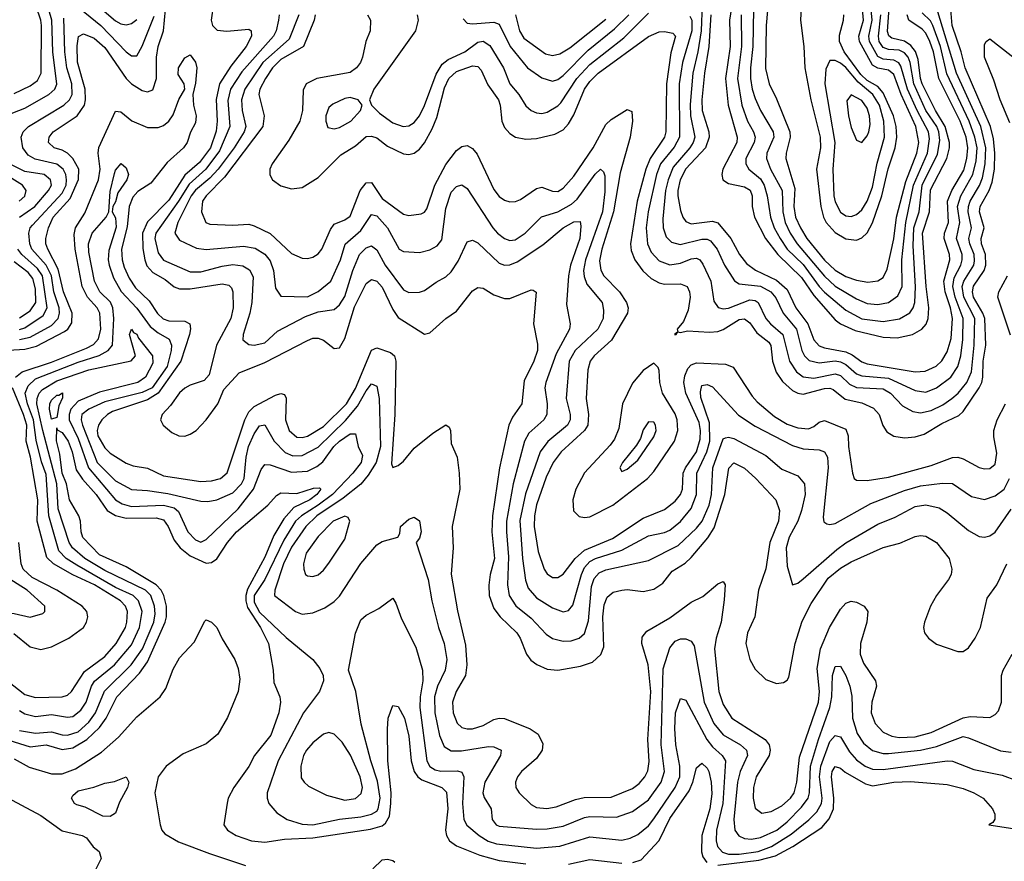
# Model space of a CAD drawing. Header units: inches. Extents: x 501365 to 657855, y 482276 to 547543.
# Tile 305 of 656: x 593771 to 597465, y 496473 to 499631. Entities that reach past the tile are written whole.
import ezdxf

# ---------------------------------------------------------------- set-up
doc = ezdxf.new("R2010")
doc.units = ezdxf.units.IN
doc.header["$MEASUREMENT"] = 0
doc.layers.add('A5499', color=7, linetype='Continuous')

msp = doc.modelspace()

# ---------------------------------------------------------------- linework, layer by layer
at = {"layer": 'A5499', "color": 5}
for points, elevation in [([(593750, 499353.7), (593810, 499382.4), (593837, 499403), (593850.8, 499430), (593852.4, 499610), (593850, 499630), (593816.4, 499730), (593790.2, 499849.8), (593787.5, 499992.5), (593792.2, 500000)], 2180), ([(596464.3, 499830), (596433.1, 499630), (596435.7, 499530), (596418.6, 499410), (596428.7, 499310), (596461.8, 499190), (596461.6, 499170), (596408.4, 499070), (596404.6, 499050), (596408.9, 499030), (596430, 499016.9), (596490, 499004), (596511.1, 498991.1), (596518.6, 498970), (596518.2, 498930), (596526.9, 498890), (596568.5, 498810), (596614.6, 498750), (596704, 498664), (596750, 498596.1), (596830, 498504.5), (596850, 498489.8), (596905.4, 498465.4), (597010, 498439.5), (597062.2, 498437.8), (597119.8, 498450), (597155.5, 498470), (597170.9, 498489.1), (597178.6, 498510), (597181, 498550), (597170.9, 498630), (597157.3, 498830), (597183.5, 498910), (597187.2, 498992.8), (597248.7, 499110), (597258.3, 499150), (597258.4, 499170), (597243.1, 499230), (597206.9, 499290), (597156.9, 499390), (597149.8, 499410), (597141.9, 499481.9), (597131.5, 499511.5), (597113.8, 499533.8), (597090.2, 499550.2), (597042.1, 499562.1), (597031.2, 499571.2), (597026.8, 499586.8), (597036.6, 499730)], 2320), ([(596708, 499770), (596700.3, 499630), (596712.9, 499530), (596715.9, 499450), (596738.2, 499330), (596774.2, 499190), (596775, 499150), (596760.5, 499070), (596776, 498930), (596786.3, 498890), (596796.6, 498870), (596830, 498833.2), (596870, 498808.6), (596910, 498804.1), (596930, 498812.6), (596950, 498831.3), (596970.6, 498869.4), (597005.2, 498970), (597028.9, 499071.1), (597054.6, 499150), (597061.8, 499190), (597058.7, 499230), (597049, 499270), (597010, 499356.8), (596990, 499380.3), (596950, 499403), (596925.7, 499425.7), (596863.3, 499510), (596846.4, 499550), (596846.3, 499573.7), (596861.3, 499630), (596861.9, 499650)], 2420), ([(596579.9, 499710), (596570.6, 499609.4), (596568.3, 499448.3), (596582.4, 499390), (596610, 499334.5), (596660.2, 499210), (596661.2, 499190), (596645.8, 499130), (596645.5, 499110), (596678.3, 498998.3), (596675, 498930), (596681.6, 498890), (596699.4, 498850), (596724.3, 498810), (596790, 498728.8), (596830, 498691.4), (596870, 498667.9), (596910, 498654.1), (596953.1, 498646.9), (596990, 498650.7), (597010, 498664.2), (597024.6, 498695.4), (597050.5, 498809.5), (597060.3, 498890), (597095.4, 499024.6), (597136.8, 499130), (597144, 499170), (597132.9, 499230), (597077.5, 499350), (597050, 499425.4), (597030, 499441.6), (596990, 499449.4), (596970, 499460.1), (596921.3, 499550), (596919.3, 499570), (596935.9, 499630), (596924.8, 499755.2)], 2380), ([(593716.8, 499270), (593790, 499298.9), (593879.6, 499350), (593902.4, 499370), (593910.5, 499389.5), (593894.7, 499510), (593891.6, 499630), (593862.8, 499730)], 2160), ([(596523.4, 499670), (596521.3, 499530), (596512.5, 499450), (596512.8, 499410), (596519, 499370), (596530, 499336), (596550.5, 499290), (596597.4, 499210), (596600.4, 499190), (596573.5, 499130), (596572.4, 499110), (596587.7, 499070), (596631.3, 498990), (596633.4, 498910), (596642.8, 498870), (596661.6, 498830), (596687.5, 498790), (596790, 498668.8), (596830, 498631.8), (596910, 498583.6), (596950, 498566.3), (596990, 498562.3), (597030, 498570.1), (597065.3, 498594.7), (597081.1, 498630), (597080, 498730), (597095.1, 498870), (597123.8, 499010), (597175.8, 499130), (597184, 499184), (597179.7, 499210), (597137.3, 499290), (597101.7, 499370), (597076.8, 499456.8), (597068.8, 499468.8), (597050, 499479.2), (597010, 499483.6), (596990, 499493.3), (596959.2, 499550), (596956.8, 499570), (596968.5, 499630), (596960.9, 499710)], 2360), ([(593728.4, 498391.6), (593790, 498395.3), (593833.7, 498406.3), (593938.9, 498461.1), (593950.8, 498470), (593966, 498494), (593968.2, 498530), (593934.7, 498610), (593915.5, 498695.5), (593876, 498770), (593868.9, 498790), (593868.9, 498810), (593878.7, 498850), (593896, 498890), (593960.3, 498959.7), (593991.8, 499031.8), (593992.3, 499070), (593970, 499110.3), (593950, 499130.4), (593930, 499141.8), (593899.8, 499150), (593879.2, 499170), (593881.9, 499190), (593896, 499210), (593986.8, 499270), (594013.5, 499310), (594018, 499330), (594016.8, 499370), (593988, 499472), (593986.4, 499533.5), (593991.3, 499568.7), (594010, 499577.6), (594050, 499562.3), (594090, 499526.4), (594170, 499410.9), (594190, 499390.4), (594230, 499365.9), (594250, 499360.5), (594270, 499368.4), (594283.6, 499410), (594283.5, 499490), (594290.7, 499530), (594309.9, 499590), (594318.1, 499670)], 2120), ([(593994.7, 499674.7), (594075.4, 499610), (594170, 499511.2), (594190, 499495.3), (594210, 499496.2), (594230, 499532), (594275.3, 499644.7)], 2140), ([(594070, 499678.8), (594130, 499627.3), (594150, 499615.7), (594170, 499611.3), (594190, 499616.3), (594210, 499632.3)], 2160), ([(594497.3, 499690), (594489, 499630), (594493.8, 499610), (594511.5, 499591.5), (594548.4, 499588.4), (594630, 499596.2), (594639.3, 499590), (594640.1, 499570), (594620.1, 499530), (594562.8, 499457.2), (594520.5, 499390), (594508.4, 499331.6), (594512, 499250), (594507.4, 499212.6), (594486.7, 499150), (594444.7, 499095.3), (594390, 499047.5), (594330, 498954.3), (594250, 498872.5), (594231.1, 498830), (594232.4, 498772.4), (594239.6, 498730), (594248, 498708), (594270, 498683.1), (594316.9, 498656.9), (594350, 498629.3), (594370, 498621.4), (594410, 498621.5), (594530, 498640.3), (594555.2, 498635.2), (594565.2, 498625.2), (594570.8, 498610), (594571.6, 498550), (594562.9, 498510), (594509.4, 498410), (594481.2, 498298.8), (594462.8, 498277.2), (594410, 498259.2), (594390, 498249.1), (594370, 498231.4), (594337, 498183), (594305.8, 498150), (594299.3, 498130), (594309.1, 498110), (594342.1, 498082.1), (594368.2, 498070), (594390, 498068.6), (594410, 498075.7), (594433, 498090), (594470.3, 498129.8), (594513.8, 498190), (594536.1, 498243.9), (594593.9, 498306.1), (594690, 498345.5), (594850, 498427.6), (594870, 498435.9), (594890, 498436.8), (594910, 498428.3), (594950, 498397.5), (594970, 498400.2), (594990, 498435.5), (595026.5, 498553.5), (595070, 498641.5), (595090, 498656.4), (595110, 498650.1), (595130, 498627), (595170, 498544.3), (595190, 498514), (595290, 498451.4), (595310, 498456), (595369.8, 498510), (595410, 498537.8), (595470, 498613.8), (595490, 498626.7), (595510, 498623.9), (595550, 498599), (595590, 498584.9), (595610, 498585.2), (595690, 498618), (595696.9, 498616.9), (595708.7, 498608.7), (595697.9, 498490), (595713.7, 498413.6), (595712.9, 498390), (595699.6, 498350), (595663.5, 498276.5), (595654.8, 498190), (595619.8, 498140.2), (595605.3, 498110), (595570.6, 497949.4), (595545.1, 497770), (595541.6, 497710), (595552.3, 497610), (595535.4, 497550), (595530.1, 497509.9), (595532.5, 497470), (595550, 497421.9), (595573.7, 497390), (595636.1, 497330), (595648.6, 497310), (595672.2, 497250), (595687.9, 497227.9), (595711.1, 497211.1), (595750, 497194.3), (595790, 497190.1), (595874.4, 497205.6), (595919.2, 497220.8), (595951, 497249), (595962.6, 497277.4), (595958.1, 497390), (595963.9, 497436.1), (595975.2, 497464.8), (595997.5, 497482.5), (596029.2, 497490.8), (596050, 497493.1), (596110, 497485), (596150, 497494.7), (596183, 497517), (596218.6, 497561.4), (596267.6, 497592.4), (596290, 497613.3), (596352.8, 497687.2), (596375.7, 497724.3), (596416.1, 497850), (596431.2, 497948.8), (596450, 497968.9), (596490, 497948.1), (596532.7, 497910), (596607.1, 497830), (596621.1, 497790), (596617.3, 497750), (596584.7, 497670), (596569.5, 497570.5), (596543, 497490), (596528.7, 497390), (596501.1, 497330), (596495, 497290), (596509.7, 497230), (596530, 497194.5), (596570, 497155.2), (596610, 497140.2), (596635.7, 497144.3), (596650, 497152.6), (596656, 497164), (596679.8, 497290), (596705.9, 497374.1), (596740, 497440), (596803.9, 497536.1), (596850, 497573.3), (596890, 497597.4), (597010, 497650.6), (597072.7, 497667.3), (597130, 497691.9), (597150, 497696.1), (597170, 497693.7), (597210, 497669.4), (597257.3, 497610), (597268.1, 497570), (597265, 497550), (597255.5, 497530), (597210, 497470.8), (597187.9, 497430), (597164.6, 497370), (597161.1, 497350), (597165, 497330), (597179.6, 497310), (597210, 497288.4), (597290, 497260.2), (597310, 497260.2), (597330, 497274.7), (597355.3, 497310), (597375.3, 497350), (597399.7, 497460.3), (597436.6, 497510), (597473.7, 497590)], 2120), ([(595075, 499650), (595086.8, 499630), (595085.1, 499590), (595069.5, 499550), (595057.3, 499490), (595049.5, 499470), (595034.8, 499450), (595010, 499433.5), (594884.9, 499410), (594845.5, 499390), (594833.8, 499366.2), (594831.8, 499290), (594821.6, 499250), (594780.5, 499179.5), (594717.5, 499090), (594709.5, 499070), (594709.1, 499049.1), (594719.7, 499030), (594750, 499007.6), (594790, 498997), (594830, 499001.4), (594890, 499039.2), (594975.9, 499124.1), (595030, 499157.6), (595070, 499192.6), (595090, 499194.7), (595110, 499188.5), (595150, 499157.1), (595210, 499127.7), (595230, 499125.2), (595250, 499130.6), (595270, 499145.7), (595290, 499169.5), (595318.7, 499221.3), (595335.3, 499264.7), (595364.2, 499375.8), (595380.6, 499410), (595410, 499437.1), (595470, 499458.2), (595490, 499455.5), (595502.4, 499442.4), (595526.6, 499386.6), (595566.9, 499330), (595573.3, 499310), (595579, 499250), (595590, 499226.4), (595610, 499203.6), (595630.5, 499190.5), (595670, 499182.8), (595710, 499185.1), (595778.5, 499201.5), (595810, 499218.4), (595830, 499240.1), (595850, 499274.8), (595889.9, 499370), (595910, 499399.1), (595941.3, 499430), (596130, 499568.7), (596170, 499585.6), (596190, 499586.7), (596220.5, 499580.5), (596231.5, 499570), (596213.7, 499506.3), (596197.3, 499390), (596194.7, 499210), (596189.4, 499190), (596136.1, 499110), (596119.8, 499070), (596087.1, 498950), (596062.3, 498790), (596065, 498765), (596078.2, 498730), (596108.5, 498688.5), (596140.1, 498660.1), (596170, 498643.3), (596190, 498638.4), (596250, 498640.3), (596275.1, 498630), (596283.8, 498610), (596285.9, 498590), (596278.8, 498541.2), (596261.2, 498498.8), (596237.1, 498470), (596239.9, 498460.2), (596226.8, 498450), (596234, 498450), (596240.1, 498459.8), (596250, 498457.1), (596276.6, 498463.4), (596358.6, 498458.6), (596390, 498460.9), (596410, 498468.4), (596470, 498506.2), (596490, 498508.3), (596510, 498493.1), (596536.6, 498456.6), (596580.9, 498420.9), (596588.1, 498408.1), (596595.3, 498350), (596608.3, 498308.3), (596633, 498273), (596670, 498240.3), (596690, 498229.4), (596710, 498225.8), (596790, 498246.9), (596810, 498248.3), (596823, 498243.1), (596867.6, 498207.6), (596930, 498193.3), (596973.6, 498173.6), (596995.5, 498150), (597008.3, 498108.3), (597024.1, 498084.1), (597050, 498068), (597090, 498061.6), (597130, 498065.5), (597163.7, 498076.3), (597230, 498115.7), (597293.8, 498146.2), (597310, 498161.3), (597369.7, 498250), (597380, 498270), (597383.9, 498290), (597384.7, 498350), (597394.7, 498410), (597391.2, 498510), (597384.5, 498530), (597348.5, 498590), (597344.9, 498610), (597349.2, 498630.8), (597389, 498690), (597395.1, 498710), (597393.6, 498750), (597379.3, 498790), (597378.1, 498810), (597388.5, 498850), (597371.6, 498910), (597373.6, 498930), (597407.6, 498990), (597418.9, 499021.1), (597428.1, 499070), (597429.6, 499130), (597423.7, 499183.7), (597412.2, 499230), (597318, 499450), (597302.8, 499510), (597268.8, 499610), (597263.3, 499670)], 2220), ([(596284.3, 499644.3), (596292.4, 499630), (596292.3, 499590), (596256.7, 499470), (596244.6, 499390), (596246.4, 499190), (596226.6, 499153.4), (596174.3, 499090), (596159.7, 499050), (596129, 498910), (596120.7, 498850), (596125.9, 498790), (596139.1, 498759.1), (596170, 498726), (596210, 498711.7), (596250, 498718), (596290, 498734.3), (596310, 498736.3), (596321.7, 498730), (596333.9, 498713.9), (596363.1, 498650), (596374.5, 498574.5), (596391.6, 498551.6), (596410, 498546.5), (596430, 498549), (596510, 498579.5), (596530, 498577.3), (596540.6, 498570), (596570.1, 498510), (596586.9, 498490), (596634.1, 498450), (596658.7, 498350), (596685.4, 498310), (596710, 498290.5), (596750, 498285.5), (596830, 498302.8), (596850, 498296.2), (596884.2, 498264.1), (596910, 498251.1), (597010, 498245.8), (597037.2, 498230), (597082.4, 498182.4), (597121.5, 498161.5), (597150, 498156), (597190, 498165), (597233.7, 498186.3), (597267.8, 498210), (597291.6, 498230), (597324.3, 498270), (597341, 498310), (597351.2, 498410), (597353.7, 498510), (597312.6, 498590), (597306.4, 498630), (597312.3, 498650), (597350, 498709.6), (597353.2, 498726.8), (597351.7, 498750), (597334.8, 498790), (597332, 498810), (597341.1, 498850), (597329, 498910), (597330, 498930), (597336.2, 498950), (597371, 499009), (597382.5, 499037.5), (597393.3, 499090), (597395.6, 499150), (597375.9, 499230), (597285.2, 499430), (597206.7, 499690)], 2240), ([(596331.2, 499690), (596326.9, 499590), (596314.8, 499510), (596296.2, 499430), (596286.4, 499313.6), (596287.5, 499270), (596303.1, 499190), (596297.9, 499170), (596285.3, 499150), (596222.7, 499077.3), (596203.1, 499030), (596193.6, 498990), (596183.4, 498883.4), (596184.8, 498850), (596196.4, 498816.4), (596216.2, 498796.2), (596247.9, 498787.9), (596330, 498807.3), (596350, 498807.7), (596361.7, 498801.7), (596387.7, 498770), (596415.3, 498710), (596451.8, 498651.8), (596470, 498639.9), (596550, 498631.4), (596588.4, 498610), (596607.2, 498587.2), (596635, 498530), (596684.6, 498470), (596704.4, 498390), (596715.3, 498370), (596732.6, 498352.7), (596770, 498343.3), (596830, 498350.9), (596850, 498347.9), (596870, 498337.7), (596910, 498302.5), (596930, 498294.3), (597030, 498285.8), (597130, 498239.3), (597170, 498234.1), (597210, 498249.7), (597264.1, 498290), (597290.6, 498329.4), (597301.5, 498370), (597309.2, 498430.8), (597309.6, 498510), (597280.4, 498590), (597271, 498630), (597277, 498663), (597301.5, 498710), (597306.9, 498730), (597306, 498750), (597285.3, 498810), (597297.5, 498870), (597288.8, 498930), (597301.1, 498970), (597346.6, 499050), (597358.5, 499101.5), (597362.4, 499150), (597354.2, 499190), (597333.1, 499250), (597248.4, 499428.4), (597225, 499530), (597196.6, 499610), (597187.1, 499627.1), (597156.7, 499656.7)], 2260), ([(593770, 498431.4), (593810, 498439.5), (593890, 498483.9), (593914.6, 498510), (593920.5, 498530), (593919.4, 498550), (593898.8, 498610), (593890.5, 498670), (593869.9, 498709.9), (593816.6, 498770), (593808.2, 498790), (593805.6, 498830), (593810.6, 498850), (593819.3, 498860.7), (593930, 498980.7), (593944.8, 499010), (593946.9, 499030), (593944.1, 499050), (593933.7, 499070), (593910, 499089.2), (593828.2, 499108.2), (593802.4, 499122.4), (593782.3, 499150), (593775.9, 499190), (593784.2, 499210), (593804.4, 499230), (593936.9, 499310), (593957.5, 499330), (593967, 499350), (593965.8, 499390), (593947.6, 499450), (593939.8, 499510), (593936.6, 499636.6)], 2140), ([(594743.7, 499650), (594741.8, 499630), (594732.4, 499590), (594722.9, 499570), (594604.3, 499435.7), (594561.4, 499370), (594552.2, 499327.8), (594559.5, 499230), (594520.6, 499139.4), (594469.4, 499070.6), (594406.5, 499013.5), (594367.1, 498950), (594281.5, 498830), (594277.8, 498810), (594290, 498756.9), (594310, 498729.3), (594410, 498685.2), (594450, 498684.8), (594530, 498706.5), (594570, 498712), (594608.1, 498708.1), (594633.1, 498693.1), (594646, 498666), (594641.6, 498570), (594634, 498530), (594609.2, 498450), (594607.6, 498430), (594630, 498412.9), (594650, 498409.6), (594690, 498419.2), (594737.6, 498462.4), (594842.7, 498517.3), (594890, 498534.6), (594950, 498543.7), (594970, 498561.6), (594990, 498592.6), (595020.5, 498690), (595046.1, 498750), (595070, 498774.9), (595090, 498782.5), (595110, 498767.6), (595141.6, 498710), (595210, 498617.8), (595230, 498607.9), (595270, 498609.4), (595290, 498614.9), (595333.1, 498646.9), (595370, 498666.2), (595390, 498685.2), (595415.5, 498724.5), (595450, 498798), (595470, 498803.9), (595490, 498794.2), (595570, 498717.3), (595590, 498709.6), (595610, 498711), (595636.9, 498723.1), (595733.8, 498786.2), (595809.8, 498850), (595850, 498872.1), (595873.4, 498873.4), (595876.3, 498856.3), (595871.7, 498810), (595837.3, 498710), (595829.4, 498670), (595821.9, 498561.9), (595835.3, 498490), (595833.4, 498470), (595782.7, 498377.3), (595744.4, 498270), (595740.7, 498250), (595749.6, 498190), (595748.4, 498150), (595736.8, 498130), (595680.6, 498079.4), (595665.1, 498050), (595622, 497890), (595597.2, 497750), (595596.4, 497710), (595604.6, 497615.4), (595600.8, 497510), (595607.4, 497470), (595632.4, 497432.4), (595690, 497385.6), (595745.2, 497325.2), (595770, 497309.6), (595810, 497299.1), (595839.3, 497300.7), (595869.9, 497310.1), (595890, 497327.8), (595904, 497376), (595915.3, 497504.7), (595925.6, 497534.4), (595944.3, 497555.7), (595970, 497567.3), (596130, 497602), (596241.3, 497658.7), (596310, 497723.3), (596331.3, 497750), (596357.3, 497810), (596366.4, 497850), (596371.2, 497950), (596410, 498058.8), (596418.1, 498061.9), (596430, 498064.6), (596450, 498059.2), (596570, 497996.5), (596630, 497944.6), (596690, 497919), (596715.5, 497890), (596717.1, 497850), (596704, 497790), (596690.5, 497749.5), (596657.5, 497690), (596646.7, 497650), (596650, 497580.7), (596670, 497510.5), (596690, 497516.9), (596710, 497532.7), (596836.4, 497643.6), (596870, 497667.9), (596990, 497738.2), (597055.1, 497764.9), (597130, 497804), (597170.4, 497810.4), (597219.6, 497799.6), (597250, 497781), (597330, 497715), (597370, 497691.6), (597390, 497689.4), (597410, 497694.3), (597430, 497708.1), (597490, 497794.6)], 2140), ([(594817.4, 499650), (594781.3, 499558.7), (594682.4, 499470), (594615.9, 499370), (594603.4, 499330), (594605.1, 499290), (594619.1, 499230), (594613.3, 499210), (594575.3, 499150), (594514.8, 499070), (594483.5, 499036.5), (594430, 498991.5), (594413.9, 498970), (594364.3, 498870), (594352.9, 498830), (594370, 498804.4), (594433.5, 498773.5), (594470, 498769.2), (594610, 498781.8), (594654.5, 498774.5), (594690, 498751.1), (594710, 498725.9), (594723.5, 498690), (594730, 498623.8), (594750, 498594.3), (594850, 498591.4), (594890, 498611.8), (594938.5, 498650), (594974.3, 498730), (594991.7, 498788.3), (595050, 498839.7), (595090, 498900.4), (595110, 498894.7), (595150.3, 498850.3), (595194.9, 498770), (595210, 498761.5), (595270, 498758), (595310, 498767.3), (595337.2, 498782.8), (595354.4, 498805.6), (595370, 498923.1), (595390, 498983.9), (595410, 499005.6), (595430, 499011), (595450, 498998), (595545.6, 498850), (595563.8, 498830), (595590, 498809.6), (595610, 498802.7), (595630, 498805.2), (595666.6, 498830), (595728, 498892), (595790, 498910.7), (595841.1, 498938.9), (595861.7, 498958.3), (595930, 499052.1), (595950, 499070.2), (595960.4, 499060.4), (595965.6, 499045.6), (595965.7, 498985.7), (595957.5, 498910), (595893.6, 498730), (595886.2, 498690), (595887.9, 498667.9), (595898.9, 498639), (595956.2, 498570), (595961.5, 498541.5), (595959.3, 498510), (595939.1, 498470), (595854, 498390), (595831.8, 498350), (595820.8, 498210), (595835.8, 498150), (595835.8, 498130), (595826.2, 498110), (595751.9, 498048.1), (595722.7, 498010), (595668.2, 497851.8), (595647.4, 497752.6), (595656.9, 497610), (595667.9, 497527.9), (595677.8, 497497.8), (595710, 497462.4), (595770, 497424.6), (595810, 497408.9), (595830, 497414.6), (595845.6, 497434.4), (595877.9, 497550), (595890, 497575.2), (595910, 497597.8), (595930.5, 497609.5), (596030, 497641), (596130, 497694.4), (596190, 497706.9), (596210, 497715.9), (596250, 497747.7), (596290, 497797.1), (596310.2, 497850), (596311.4, 497930), (596348.9, 498010), (596359.7, 498050), (596358.1, 498118.1), (596326.6, 498213.4), (596324.7, 498235.3), (596330, 498258.9), (596350, 498261.8), (596370, 498253.7), (596466.8, 498146.8), (596530, 498105.6), (596670, 498033.2), (596710, 498021.2), (596770, 498017.4), (596790.3, 498010), (596800.8, 497990), (596804, 497950), (596784.7, 497764.7), (596787.6, 497747.6), (596799.2, 497739.2), (596810, 497736.9), (596830, 497741.3), (596964, 497816), (597090, 497865.1), (597150, 497882.7), (597232.7, 497892.7), (597270, 497891.3), (597341.6, 497841.6), (597390, 497830.5), (597430, 497844.3), (597464.2, 497870), (597484.5, 497910)], 2160), ([(594878.8, 499650), (594876, 499630), (594835.7, 499530), (594750, 499481.7), (594719.3, 499450), (594692.6, 499410), (594672.2, 499370), (594667.6, 499350), (594688.1, 499270), (594683.2, 499230), (594539.1, 499040.9), (594469.7, 498970), (594456.6, 498950), (594452.5, 498910), (594468.5, 498870), (594483.9, 498863.9), (594570, 498859.8), (594630, 498864.1), (594650, 498857.7), (594710, 498829.2), (594790, 498754.2), (594830, 498736.5), (594850, 498734.5), (594870, 498739.7), (594890, 498753.1), (594904.7, 498770), (594936.2, 498843.8), (594950, 498863.8), (594990, 498880.3), (595010, 498893.9), (595047.9, 498990), (595070, 499019.6), (595090, 499020.9), (595130, 498960.5), (595210, 498901), (595230, 498895.9), (595277, 498903), (595290, 498909.2), (595298.4, 498921.6), (595327.9, 499010), (595370, 499088), (595410, 499139.8), (595430, 499155.9), (595450, 499159.2), (595470, 499148.1), (595486.6, 499126.6), (595550, 498993.8), (595570, 498968.2), (595590, 498953.9), (595610, 498947.8), (595631, 498949), (595650, 498956.4), (595710, 498997.8), (595730, 499002.5), (595770, 498988.3), (595790, 498986.8), (595810, 498998.9), (595850, 499044), (595922.2, 499150), (595970, 499238.4), (595990, 499256.6), (596050, 499294.7), (596067.3, 499287.3), (596070.1, 499250.1), (596060.4, 499190), (596023.4, 499056.6), (595998.2, 498910), (595955, 498770), (595946.4, 498726.4), (595950.9, 498690.9), (595962.5, 498670), (596021.4, 498610), (596047, 498570), (596053.7, 498550), (596050.5, 498530), (595990.9, 498429.1), (595926.1, 498370), (595911, 498350), (595902.3, 498317.7), (595896, 498210), (595905.1, 498150), (595902.4, 498110), (595890, 498089.5), (595802.3, 498010), (595772.2, 497970), (595745.3, 497914.7), (595710, 497810.8), (595702.2, 497770), (595701.2, 497730), (595715.6, 497635.6), (595738.1, 497570), (595750, 497551.9), (595770, 497538.7), (595790, 497537.6), (595810, 497550.1), (595854.3, 497610), (595890, 497641.2), (595995.1, 497684.9), (596110, 497760.6), (596190, 497793.5), (596230, 497824), (596249.9, 497850), (596256.7, 497870), (596260.3, 497930), (596268.1, 497950), (596310, 498010), (596323.4, 498056.6), (596324.7, 498090), (596319.2, 498119.2), (596269.6, 498230), (596262.8, 498270), (596265.6, 498294.4), (596277.8, 498322.2), (596290, 498335.8), (596310, 498344.2), (596418.5, 498338.5), (596447.7, 498327.7), (596518.1, 498218.1), (596537.1, 498197.1), (596602, 498142), (596650, 498114), (596690, 498099.2), (596730, 498096), (596750, 498104.5), (596770, 498121.5), (596790, 498127.3), (596870, 498094.4), (596879, 498070), (596880.4, 498030), (596894.4, 497930), (596901.8, 497910), (596910, 497903.5), (596950, 497901.7), (597030, 497914.4), (597190, 497958.6), (597270, 497987.9), (597290, 497989.2), (597310, 497983.4), (597370, 497951.4), (597390, 497945.3), (597410, 497947.2), (597430, 497963.9), (597435.9, 498004.1), (597425.5, 498065.5), (597425.7, 498090), (597437.9, 498130), (597469, 498190)], 2180), ([(595262.3, 499650), (595266.2, 499630), (595255, 499590), (595099.1, 499370), (595082.8, 499330), (595090.2, 499310), (595120.1, 499280.1), (595170, 499244.6), (595209.9, 499230.1), (595230, 499232.5), (595250, 499245.1), (595271.2, 499270), (595290, 499309.3), (595332.7, 499427.3), (595355.9, 499464.1), (595378.2, 499481.8), (595440.4, 499510), (595490, 499546.9), (595510, 499551.1), (595534, 499534), (595585.6, 499450), (595610, 499390.1), (595643.3, 499350), (595670, 499308.4), (595690, 499291), (595710, 499281.9), (595730, 499279.3), (595750, 499284.1), (595790, 499307.9), (595800.6, 499319.4), (595861.3, 499410), (595910, 499463.1), (596036.9, 499563.1), (596130, 499656)], 2240), ([(595434.5, 499634.5), (595450, 499618.5), (595470, 499615.7), (595550, 499621.5), (595570, 499613.8), (595610.7, 499530.7), (595675.9, 499450), (595730, 499413.4), (595770, 499400.6), (595790, 499406.3), (595810, 499421.3), (595903.4, 499516.6), (596002.5, 499597.5), (596055.9, 499650)], 2260), ([(595631, 499650), (595646.2, 499590), (595662.2, 499562.2), (595743.6, 499503.6), (595770, 499496.3), (595797, 499503), (595834.5, 499525.5), (595970, 499632.8)], 2280), ([(596363.3, 499650), (596356.6, 499530), (596339.3, 499430), (596330.3, 499330), (596331.3, 499290), (596355.5, 499210), (596357.1, 499190), (596343.5, 499150), (596270, 499071.9), (596248.9, 499030), (596239.7, 498990), (596240.3, 498970), (596250, 498915.3), (596259.1, 498890), (596270, 498873.9), (596290, 498865.7), (596370, 498875.2), (596390, 498868.4), (596438.5, 498810), (596470.8, 498750), (596496.8, 498716.8), (596531.7, 498691.7), (596610, 498654), (596650, 498619.4), (596683, 498550), (596727.7, 498490), (596750.5, 498430.5), (596770, 498407.9), (596790, 498399.8), (596870, 498385.4), (596893.8, 498373.8), (596930, 498347.3), (596950, 498339.5), (597130, 498309.7), (597168.1, 498311.9), (597209, 498331), (597230, 498350.7), (597250, 498385), (597264.6, 498435.4), (597269.7, 498510.3), (597262.4, 498550), (597242.6, 498610), (597238.2, 498650), (597260.3, 498730), (597259.5, 498750), (597238.5, 498810), (597240.6, 498830), (597255.2, 498870), (597251.6, 498950), (597268, 498990), (597313.1, 499066.9), (597323.8, 499110), (597327.8, 499150), (597320.9, 499190), (597299.2, 499250), (597219.1, 499410), (597198.9, 499510), (597185.7, 499550), (597170, 499580.3), (597155.9, 499595.9), (597106.8, 499630), (597099.7, 499650)], 2280), ([(596477.1, 499650), (596478.8, 499530), (596463.9, 499410), (596480.3, 499310), (596501.7, 499250), (596524.2, 499210), (596530.1, 499190), (596525.7, 499170), (596495.2, 499110), (596494.3, 499090), (596506.7, 499070), (596550, 499033.8), (596563.3, 499010), (596575.3, 498970), (596587, 498890), (596601.7, 498850), (596623.4, 498810), (596650.3, 498770), (596710, 498712), (596769.9, 498629.9), (596790, 498608.9), (596870, 498541.1), (596930, 498509), (597010, 498498.2), (597071.3, 498508.7), (597110, 498531.8), (597122.7, 498550), (597129.4, 498570.6), (597131.4, 498628.6), (597122.3, 498782.3), (597125.7, 498850), (597145.6, 498910), (597156.6, 499010), (597214, 499126), (597222.6, 499177.4), (597218.9, 499210), (597211, 499230), (597170.1, 499290), (597124.7, 499390), (597111.3, 499470), (597103.4, 499490), (597090, 499507.1), (597070, 499517.2), (597030, 499519.2), (597010, 499526.3), (596995.4, 499550), (596992.3, 499570), (597000.8, 499650)], 2340), ([(597484.7, 499244.7), (597448.5, 499330), (597424.8, 499404.8), (597390.8, 499490), (597390, 499538), (597396.9, 499550), (597410, 499559.2), (597530, 499466)], 2180), ([(593754.9, 498290), (593780.4, 498310), (593890, 498346.5), (594021.4, 498398.6), (594047.3, 498412.7), (594066.9, 498433.1), (594074.9, 498470), (594070.8, 498530), (594060.9, 498550), (594024.6, 498590), (594005.4, 498630), (593978.3, 498770), (593974.6, 498825.4), (593979.6, 498850), (594015.2, 498904.8), (594066.5, 499030), (594072.8, 499070), (594065.5, 499130), (594068, 499152), (594130, 499288.5), (594150, 499285), (594191.1, 499251.1), (594250, 499226.8), (594290, 499226.4), (594310, 499234.1), (594329.8, 499250.2), (594346, 499274), (594368.2, 499331.8), (594389.9, 499370), (594388.1, 499390), (594365.1, 499425.1), (594366.3, 499450), (594390, 499487.5), (594410, 499499), (594430, 499472.1), (594434.9, 499450), (594430, 499393.6), (594420.1, 499350), (594423.4, 499310), (594432.9, 499270), (594430, 499244.5), (594411.3, 499208.7), (594398.7, 499170), (594385.4, 499150), (594324.4, 499095.6), (594262.3, 499017.7), (594213.5, 498986.5), (594194.7, 498965.3), (594181.9, 498930), (594173.8, 498853.8), (594152.5, 498770), (594155.3, 498730), (594163.1, 498703.1), (594181.7, 498661.7), (594204.8, 498624.8), (594256.2, 498576.1), (594288.3, 498528.3), (594308.9, 498508.9), (594330, 498501.1), (594390, 498500.1), (594409.3, 498490), (594411.6, 498471.6), (594407.6, 498450), (594375.8, 498350), (594289.8, 498230), (594250, 498204.9), (594119.1, 498160.9), (594099.9, 498150), (594078.9, 498130), (594066, 498110), (594061, 498090), (594063.9, 498070), (594090, 498024.3), (594110, 498004.4), (594170, 497966.6), (594197, 497957), (594250, 497947.9), (594310, 497919.3), (594450, 497898), (594490, 497900.7), (594524.7, 497910), (594549.4, 497930.6), (594614.8, 498130), (594630, 498159.3), (594650, 498180.1), (594730, 498221.8), (594750, 498228.7), (594764.6, 498224.6), (594770.6, 498210.6), (594767.5, 498130), (594781.5, 498090), (594810, 498064.1), (594830, 498062.9), (594850, 498068.7), (594910, 498104.8), (594996.2, 498190), (595030, 498247.7), (595090, 498390.8), (595110, 498400.4), (595161.9, 498381.9), (595176.4, 498370), (595181.9, 498350), (595177.5, 498150), (595165.1, 497965.1), (595170, 497950.6), (595190, 497959), (595210, 497975.2), (595250, 498023.5), (595320.7, 498079.3), (595370, 498111), (595382, 498102), (595386.9, 498090), (595390, 498040.7), (595411.5, 497990), (595419.8, 497930), (595422.1, 497870), (595393.3, 497730), (595397.2, 497650), (595389.3, 497550.7), (595413.2, 497413.2), (595443.6, 497283.6), (595448.2, 497210), (595443.4, 497170), (595408.7, 497110), (595394.6, 497070), (595396.4, 497030), (595411.9, 496991.9), (595430, 496975.8), (595450, 496970.1), (595470, 496970.7), (595510, 496982.2), (595550, 497004.7), (595570, 497010.1), (595590, 497009), (595686.3, 496970), (595715.9, 496950), (595733.5, 496913.5), (595731.3, 496890), (595710, 496858.6), (595653.8, 496810), (595638.7, 496790), (595630.8, 496770), (595632.1, 496750), (595644.8, 496730), (595690, 496686.3), (595710, 496675.6), (595748.1, 496671.9), (595783, 496677), (595855.4, 496704.6), (595887.9, 496712.1), (595990, 496714.2), (596070, 496746.9), (596095.2, 496764.8), (596116.2, 496790), (596126.9, 496813.1), (596131.8, 496848.1), (596126.7, 496930), (596138.6, 497110), (596129, 497210), (596104.9, 497290), (596105.9, 497314.1), (596123.4, 497336.6), (596210, 497386.4), (596290, 497445.5), (596333.7, 497466.3), (596390, 497514.8), (596410, 497522.7), (596417.6, 497510), (596414.1, 497454.1), (596402.9, 497370), (596383.1, 497310), (596377.8, 497270), (596393.8, 497110), (596410, 497061), (596442.5, 497010), (596566.9, 496930), (596582.4, 496910), (596585.9, 496890), (596582.1, 496870), (596534, 496790), (596524.2, 496750), (596522.9, 496710), (596530, 496672), (596554.4, 496654.4), (596590, 496660.3), (596630, 496681.5), (596662.8, 496710), (596676.3, 496730), (596685.9, 496770), (596696.4, 496863.6), (596767.4, 497070), (596770.6, 497110), (596762.9, 497197.1), (596774.5, 497270), (596809, 497351), (596850, 497419.4), (596870, 497442.4), (596890, 497449.5), (596910, 497445.3), (596939.1, 497430), (596952.9, 497410), (596949, 497370), (596925, 497290), (596924, 497250), (596936.4, 497216.4), (596981.5, 497150), (596985.2, 497130), (596967.4, 497070), (596965.6, 497030), (596979.6, 496990), (597010, 496958.1), (597042.6, 496942.6), (597070, 496937.4), (597130, 496940.2), (597190, 496956), (597310, 497011.8), (597336.1, 497016.1), (597410, 497012.8), (597430, 497023.8), (597442.5, 497037.4), (597454.1, 497070), (597454.3, 497170), (597459.7, 497190), (597494.3, 497250)], 2080), ([(593768.7, 498950), (593790, 498969.1), (593794.8, 498990), (593780.7, 499010), (593690, 499066.2)], 2180), ([(593769.5, 498890), (593827.6, 498930), (593879.1, 498990), (593889.9, 499010), (593886.6, 499030), (593862.4, 499050), (593790, 499061.4), (593730, 499091.1)], 2160), ([(593770, 497038.8), (593790, 497026.6), (593830, 497017.1), (593890, 497023.8), (593950, 497013.6), (593970, 497017.1), (594000.2, 497039.8), (594019.9, 497070), (594040.2, 497130), (594051.3, 497148.7), (594126.7, 497210), (594190, 497285.7), (594220.8, 497350), (594230, 497410), (594216.2, 497450), (594196.6, 497470), (594130, 497501.1), (593984.5, 497584.5), (593944.7, 497610), (593917.6, 497637.6), (593880.6, 497770), (593870, 497925), (593852.5, 497972.5), (593833.1, 498053.1), (593822.1, 498130), (593799.6, 498190), (593791.6, 498230), (593802.1, 498257.9), (593830, 498284.1), (593990, 498346.1), (594068.6, 498371.4), (594102.5, 498390), (594118.3, 498410), (594123.9, 498510), (594120.1, 498550), (594111, 498571), (594071.2, 498610), (594051.9, 498650), (594030, 498758.7), (594028.3, 498790), (594043.1, 498830), (594095.2, 498890), (594105, 498910), (594110, 498986.8), (594126.5, 499053.5), (594130, 499067), (594151.4, 499091.4), (594170, 499074.9), (594178.5, 499050), (594172.9, 499030), (594138.7, 498981.3), (594130, 498947.3), (594120.3, 498930), (594118, 498910), (594130, 498887.2), (594132.8, 498852.8), (594105.6, 498765.6), (594102.7, 498730), (594106.7, 498710), (594123.1, 498663.1), (594151.2, 498611.1), (594210, 498548.2), (594260.3, 498480.3), (594290, 498455.7), (594332, 498432), (594339.9, 498410), (594338.8, 498390), (594324, 498330), (594268.3, 498250), (594230, 498231.8), (594090, 498196.9), (594030.1, 498170), (594004.3, 498150), (594001.5, 498130), (594006.3, 498110), (594061.7, 497970), (594130, 497900.9), (594190, 497868.7), (594250, 497865.2), (594326.7, 497853.3), (594450, 497824.7), (594476.2, 497823.8), (594510, 497829.7), (594570, 497855.6), (594603.4, 497890), (594612.3, 497910), (594620.5, 497990), (594629.7, 498030), (594650, 498077.5), (594670, 498107.5), (594690.5, 498110.5), (594725.2, 498050), (594766.9, 498006.9), (594795, 497995), (594830, 497995.5), (594890, 498027.4), (594992.6, 498127.4), (595038.4, 498181.6), (595070, 498239.1), (595090, 498264.2), (595110, 498255.6), (595119.5, 498210), (595124.2, 498030), (595107.6, 497970), (595078.3, 497921.7), (595050, 497888.1), (594984.3, 497835.7), (594885.9, 497770), (594843.9, 497730), (594790, 497651.9), (594760.6, 497590), (594727.5, 497490), (594726.5, 497470), (594805.4, 497410), (594830, 497401.1), (594870, 497406), (594915.3, 497424.7), (594950, 497447.7), (594970, 497467.7), (595050, 497591.2), (595110, 497660.2), (595130, 497673.5), (595189.2, 497690), (595197, 497703), (595199.5, 497730), (595230, 497756.4), (595250, 497764.9), (595270, 497750.8), (595276.5, 497710), (595270, 497686), (595258, 497670), (595303.3, 497530), (595317.3, 497450), (595342.3, 497350), (595362.8, 497290), (595372.6, 497230), (595366.7, 497190), (595338.6, 497130), (595327.2, 497090), (595328.5, 497030), (595345.8, 496945.8), (595363.5, 496903.5), (595390, 496887.5), (595427.8, 496887.8), (595530, 496904.1), (595550, 496903.2), (595576.9, 496890), (595574.2, 496870), (595515.2, 496770), (595508.1, 496730), (595512.6, 496712.6), (595539.6, 496670), (595543, 496630), (595558.3, 496610), (595570, 496605.4), (595710, 496594.1), (595750, 496595.4), (595810, 496605.1), (595890, 496638.1), (595910, 496641.7), (596010, 496638.3), (596070, 496660.1), (596130, 496703.9), (596177.4, 496770), (596189.3, 496810), (596177.7, 496910), (596184.2, 497195.8), (596210, 497274.3), (596230, 497299.1), (596250, 497308), (596270, 497308), (596290, 497299.6), (596301.1, 497281.1), (596338.1, 497070), (596375.4, 496990), (596410, 496948.1), (596474.6, 496910), (596496.9, 496890), (596501.1, 496870), (596473.8, 496810), (596463.7, 496770), (596449.7, 496629.7), (596453.3, 496590), (596468.4, 496568.4), (596490, 496558.7), (596515.9, 496555.9), (596550, 496562), (596610.8, 496590), (596650, 496621.1), (596704, 496676), (596729, 496710), (596733.9, 496730), (596737, 496830), (596767, 496930), (596810.5, 497050), (596818.1, 497090), (596820.6, 497170), (596830, 497204.2), (596850, 497205.2), (596870, 497170.2), (596884.5, 497130), (596893.1, 497093.1), (596895.2, 497010), (596913.1, 496953.1), (596936, 496916), (596970, 496889.3), (597010, 496878.3), (597030, 496878.3), (597150, 496890.3), (597210, 496904), (597310, 496941), (597330, 496936.8), (597450, 496887.4), (597490, 496882.1)], 2060), ([(593770, 498469.3), (593790, 498475.1), (593858.5, 498521.5), (593874.1, 498550), (593856.7, 498670), (593837.8, 498697.8), (593778.2, 498750), (593764.3, 498770)], 2160), ([(593770, 498512), (593810, 498539.1), (593831.5, 498570), (593830, 498621.1), (593819.6, 498659.6), (593802.8, 498682.8), (593750, 498722.8)], 2180), ([(597487.5, 498447.5), (597440.5, 498590), (597443.7, 498610), (597475.9, 498670)], 2180), ([(593770, 496963.6), (593830, 496954.5), (593890, 496959.5), (593930, 496947.5), (593950, 496946.1), (593990, 496959.6), (594030, 496995.1), (594054.9, 497030), (594088.3, 497111.7), (594189, 497210), (594231.8, 497270), (594274, 497370), (594278.6, 497401.4), (594277.1, 497430), (594263.3, 497470), (594242.8, 497490), (594090, 497564.4), (594014.9, 497610), (593969, 497649), (593955.9, 497670), (593915.7, 497795.7), (593910.1, 497890), (593857.4, 498090), (593835.4, 498190), (593835.9, 498210), (593844.3, 498230), (593856.6, 498243.4), (593910, 498276.6), (594030, 498317.3), (594188.8, 498351.2), (594204.6, 498370), (594182.7, 498450), (594190, 498470.2), (594197.3, 498457.3), (594210, 498450.9), (594216.5, 498436.5), (594269.2, 498370), (594270, 498342.4), (594243.1, 498290), (594214.5, 498270), (594070, 498233), (593990, 498200), (593962.6, 498170), (593956.2, 498150), (593956.2, 498130), (593990, 498059.6), (594029.4, 497950), (594130, 497830.1), (594154.6, 497814.6), (594190, 497804.6), (594310, 497809.2), (594350, 497799.3), (594366, 497786), (594402, 497710), (594430, 497678.9), (594450, 497670.1), (594470, 497680.5), (594590, 497795.5), (594647.3, 497870), (594676.4, 497943.6), (594690, 497961.7), (594710, 497961.5), (594790, 497933.6), (594850, 497937.7), (594885.8, 497954.2), (594907.7, 497972.3), (594949.7, 498030), (594970, 498050.1), (595010, 498076.8), (595030, 498077), (595040.6, 498030), (595056.4, 497996.4), (595052.2, 497970), (595020.6, 497930), (594944, 497850), (594890.8, 497809.2), (594827.7, 497770), (594805.5, 497750), (594761.4, 497678.6), (594690.3, 497530), (594650.3, 497470), (594650, 497445), (594670, 497408.3), (594770, 497312.7), (594870.4, 497230), (594897.1, 497197.1), (594908.9, 497170), (594910.4, 497150), (594895.8, 497110), (594835.7, 497030), (594740.1, 496850), (594698.9, 496730), (594698.7, 496710), (594705.4, 496690), (594735.1, 496655.1), (594774.7, 496630), (594830, 496613.1), (594870, 496609.5), (594970, 496631.7), (595050, 496640.2), (595090, 496650.4), (595110, 496661.6), (595116, 496670), (595122.8, 496710), (595113.6, 496773.6), (595088.5, 496850), (595051.8, 496988.2), (595032.2, 497110), (595004.2, 497190), (595030.5, 497329.5), (595050, 497378.9), (595070, 497397.3), (595118.6, 497421.4), (595170, 497460.5), (595181.8, 497441.8), (595203, 497383), (595256.7, 497276.7), (595282.1, 497190), (595283, 497150), (595272.5, 497090), (595271.3, 497050), (595298, 496850), (595309.4, 496829.4), (595330, 496816.4), (595350.8, 496810.8), (595413.2, 496813.2), (595430, 496807.7), (595436.5, 496790), (595431.5, 496690), (595437.4, 496630), (595448.6, 496608.6), (595494.2, 496570), (595528.7, 496548.7), (595559.1, 496539.1), (595710, 496522.9), (595796.9, 496530), (595910, 496564.4), (596030, 496552.3), (596060.6, 496559.4), (596090, 496573.9), (596130, 496606.1), (596150, 496632.2), (596229.6, 496750), (596247, 496790), (596246.8, 496830), (596232.3, 496910), (596228.4, 496971.6), (596231.6, 497030), (596250, 497084.6), (596270, 497078), (596349.1, 496930), (596370, 496903), (596405.9, 496870), (596418.8, 496850), (596408.5, 496690), (596384.2, 496590), (596383.2, 496550), (596388.8, 496528.8), (596407.2, 496507.2), (596430, 496500.2), (596470, 496499.9), (596541.3, 496510), (596591.6, 496528.4), (596664.5, 496575.5), (596731, 496629), (596760.9, 496659.1), (596779.1, 496690), (596781.8, 496710), (596771.8, 496790), (596776.7, 496830), (596810, 496923), (596830, 496944.7), (596850, 496940.4), (596884, 496884), (596910, 496853.7), (596943.1, 496830), (596970, 496819.3), (597010, 496817.4), (597250, 496850.8), (597270, 496849.2), (597350, 496817.3), (597456.4, 496796.4), (597510, 496776.6)], 2040), ([(593725.5, 497150), (593790, 497098.8), (593830, 497087.5), (593929.6, 497090.5), (593950, 497097.1), (593965.2, 497110), (594014.1, 497185.9), (594090, 497242.1), (594133.1, 497290), (594167.5, 497350), (594173.3, 497370), (594175.4, 497410), (594168, 497430), (594148.4, 497450), (594051.6, 497510), (593970, 497548.3), (593897.3, 497590), (593872.7, 497612.7), (593836.9, 497750), (593839.3, 497830), (593811.7, 497990), (593795, 498050), (593797.2, 498110), (593785.2, 498150), (593743.7, 498250)], 2080), ([(593730, 496928.3), (593810, 496903), (593870, 496910), (593930, 496892.4), (593970, 496898.5), (594023, 496930), (594070, 496975.7), (594095.1, 497010), (594135.3, 497090), (594220.8, 497179.3), (594250, 497221.8), (594316.2, 497370), (594321.1, 497390), (594321, 497430), (594312.1, 497470), (594301.3, 497490), (594282.7, 497510), (594170, 497577.9), (594070, 497623.3), (594008.2, 497688.2), (594001.3, 497710), (593999.1, 497750), (593992.4, 497770), (593957.9, 497830), (593946.8, 497890), (593929.6, 497930), (593920.9, 498001), (593908.6, 498051.4), (593910, 498099.1), (593911.8, 498091.8), (593930, 498082.1), (593952.5, 498050), (593967.8, 498010), (593982.1, 497942.1), (594006.6, 497906.6), (594057.6, 497850), (594099.1, 497790), (594130, 497770.5), (594170, 497761.1), (594282.5, 497762.5), (594310, 497754.3), (594327.9, 497730), (594350, 497677.6), (594372.9, 497650), (594410, 497619.6), (594470, 497591.7), (594490, 497593.8), (594510, 497607.7), (594550.7, 497670), (594584.7, 497710), (594701.5, 497810), (594734, 497846), (594750, 497855.2), (594810, 497853.9), (594872.9, 497872.9), (594895.2, 497875.2), (594900.2, 497870), (594885.5, 497850), (594859.5, 497830), (594799.3, 497800.7), (594761.3, 497758.7), (594724.1, 497695.9), (594690, 497614.9), (594625.8, 497494.2), (594618.8, 497470), (594618.5, 497450), (594625.1, 497425.1), (594674.7, 497350), (594703.6, 497290), (594721.7, 497190), (594724.7, 497144.7), (594746.9, 497090), (594749.6, 497070), (594742.7, 497030), (594713.2, 496946.8), (594652.2, 496870), (594630, 496828.8), (594573.7, 496750), (594553.2, 496710), (594548.6, 496691.4), (594536.5, 496610), (594550.2, 496590), (594582.3, 496570), (594640.9, 496550), (594690, 496544.5), (594764.2, 496555.8), (594870, 496561.3), (595086.8, 496593.2), (595130, 496606.9), (595143.4, 496616.6), (595158, 496642), (595163.7, 496690), (595163.8, 496730), (595151.8, 496850), (595150.4, 496969.6), (595153.2, 497010), (595170, 497057.3), (595190, 497054), (595214.9, 497010), (595230, 496943), (595239.5, 496850), (595250.7, 496810), (595264.5, 496790), (595278.8, 496778.8), (595353.8, 496750), (595372.5, 496732.5), (595377.2, 496670), (595368.3, 496590), (595371.7, 496570), (595383.1, 496550), (595410, 496531), (595496.6, 496496.6), (595570, 496476.1), (595670, 496463.3)], 2020), ([(593748.3, 497328.3), (593810, 497277.5), (593850, 497268.3), (593890, 497278.4), (593955.3, 497310), (594009.8, 497350), (594021.7, 497370), (594026.1, 497390), (594022.5, 497410), (594005, 497430), (593910.4, 497490), (593818, 497538), (593784.1, 497570), (593776.7, 497590), (593768, 497670)], 2120), ([(593750, 496857.6), (593806.8, 496826.9), (593890, 496801.6), (593930, 496801.4), (593979.7, 496820.3), (594077.9, 496882.1), (594141.1, 496938.9), (594210, 497014.8), (594297.6, 497090), (594318.4, 497121.6), (594346.1, 497193.9), (594370, 497237.3), (594424.8, 497295.2), (594465.2, 497374.8), (594470, 497378.7), (594490, 497370.3), (594510.2, 497350), (594530, 497307.7), (594577.8, 497230), (594590, 497196.3), (594596.5, 497156.5), (594590.6, 497110), (594550, 497012.3), (594514.6, 496950), (594470, 496913.4), (594383.7, 496876.3), (594320.4, 496830), (594290.1, 496790), (594277.9, 496730), (594298.2, 496610), (594303.9, 496590), (594315.7, 496575.7), (594366, 496546), (594482.4, 496502.4), (594617.3, 496457.3)], 1980), ([(596071.1, 496468.9), (596101.7, 496478.3), (596170, 496551.1), (596210, 496633.9), (596282.1, 496737.9), (596296, 496770), (596310, 496824.2), (596330, 496841), (596350, 496822.5), (596355.8, 496810), (596364.8, 496770), (596366.7, 496726.7), (596359.9, 496670), (596329.8, 496570), (596328.7, 496508.7), (596333.2, 496490), (596348.8, 496468.9)], 2020), ([(596390, 496458.4), (596543.1, 496476.9), (596606.4, 496493.6), (596671.5, 496528.5), (596779.5, 496600.5), (596807.2, 496632.8), (596824.2, 496670), (596825.3, 496710), (596816.5, 496790), (596818.3, 496810), (596830, 496829.4), (596850, 496822.3), (596867.5, 496807.5), (596944.3, 496764.3), (596970, 496756.7), (597050, 496769.7), (597113.1, 496773.1), (597250, 496761.4), (597310, 496746.9), (597350.4, 496730.4), (597385, 496710), (597420.7, 496670), (597428.9, 496650), (597428.7, 496631.3), (597421.6, 496618.4), (597406.8, 496610), (597496.4, 496596.4)], 2020), ([(593577.6, 496790), (593850, 496645.1), (593930, 496587.5), (594004.9, 496570), (594021, 496561), (594046.9, 496526.9), (594068.7, 496510), (594076.1, 496483.9), (594056.3, 496443.7)], 1960), ([(595095.1, 496444.9), (595130, 496478.8), (595150, 496481.6), (595170, 496475.6), (595177.6, 496470)], 1980), ([(595830, 496462.8), (595910, 496480.4), (596030, 496466.4)], 2020)]:
    msp.add_lwpolyline(points, dxfattribs=dict(at, elevation=elevation))
for points, elevation in [([(596830, 499478.7), (596810, 499478.5), (596794.4, 499445.6), (596790.8, 499390), (596828.3, 499170), (596821.8, 499070), (596825.6, 498970), (596830, 498948.2), (596850, 498909.6), (596870, 498895.7), (596890, 498893), (596910, 498899.6), (596930, 498918.2), (596949.6, 498950), (596970, 499003.2), (596987.4, 499092.6), (597014.5, 499190), (597012.6, 499250), (596996.3, 499310), (596971.4, 499350), (596916.4, 499396.4), (596870, 499451.4), (596850, 499468.1)], 2440), ([(595010, 499338.9), (594990, 499335.2), (594945.7, 499314.3), (594930, 499301.1), (594918.7, 499270), (594919, 499250), (594926.3, 499226.3), (594950, 499221.4), (594970, 499226.3), (595013.2, 499250), (595048.9, 499290), (595055.1, 499310), (595041.1, 499330)], 2240), ([(596890, 499349.8), (596873.3, 499326.7), (596879.6, 499270), (596890, 499227.2), (596910, 499179.5), (596930, 499170.3), (596950, 499194.9), (596956, 499210), (596961.6, 499238.4), (596959.1, 499270), (596950, 499298.8), (596930, 499327.6)], 2460), ([(596150, 498342), (596110, 498314.7), (596070, 498267.2), (596032.4, 498190), (596017.8, 498097.8), (596002.2, 498057.8), (595985.6, 498034.4), (595890, 497930.4), (595856.7, 497870), (595846, 497830), (595848.5, 497788.5), (595870, 497766.6), (595890, 497762.9), (595910, 497765.9), (595996.4, 497810), (596126.4, 497910), (596150, 497936.3), (596227, 498050), (596239.3, 498090), (596237.5, 498130), (596230, 498152.1), (596182.4, 498230), (596172.5, 498270), (596170, 498314.5), (596165.9, 498325.9)], 2220), ([(593890, 498132.6), (593882.7, 498170), (593884, 498190), (593890, 498203.2), (593910, 498222.1), (593918, 498222), (593931, 498231), (593931.9, 498211.9), (593917.9, 498182.1), (593910, 498138)], 2020), ([(596130, 498122.4), (596110, 498091.8), (596099.8, 498060.2), (596085.3, 498034.7), (596032, 497970), (596021.7, 497950), (596030, 497935.5), (596050, 497944.9), (596090, 497978.3), (596150, 498066), (596158, 498090), (596156.4, 498110), (596150, 498121.6)], 2240), ([(594990, 497768), (594946.8, 497750), (594890, 497692.2), (594845.6, 497630), (594835.5, 497590), (594836.1, 497570), (594843.1, 497550), (594850, 497544), (594870, 497542.2), (594890, 497548.5), (594910, 497565.4), (594930, 497591.5), (594990, 497681.7), (595009.6, 497749.6), (595003.3, 497763.3)], 2080), ([(593710, 497546.6), (593663.8, 497496.2), (593550.3, 497430), (593543.2, 497410), (593563.6, 497390), (593590, 497382.4), (593724, 497404), (593750, 497402.6), (593810, 497389), (593857.1, 497402.9), (593865.4, 497410), (593864.5, 497430), (593799.3, 497490)], 2140), ([(594930, 496956.8), (594910, 496950.6), (594870, 496918.1), (594846.1, 496890), (594836, 496870), (594825.4, 496830), (594826.8, 496786.8), (594837.4, 496770), (594854.8, 496754.8), (594921.2, 496721.2), (594990, 496702.9), (595030, 496708.4), (595052, 496728.1), (595057.1, 496750), (595048, 496790), (595011.4, 496871.4), (594980.3, 496920.3), (594950, 496950.7)], 2060), ([(594110, 496641.4), (594083, 496643), (594016, 496676), (593985.2, 496685.2), (593976.8, 496690), (593965.5, 496710), (593970, 496720.4), (593990, 496738.2), (594048.7, 496751.3), (594090, 496766.7), (594127, 496773), (594170.3, 496790.3), (594180.3, 496770), (594174.7, 496750), (594144.9, 496695.1), (594130, 496653.3)], 1960)]:
    msp.add_lwpolyline(points, close=True, dxfattribs=dict(at, elevation=elevation))

doc.saveas('drawing.dxf')
